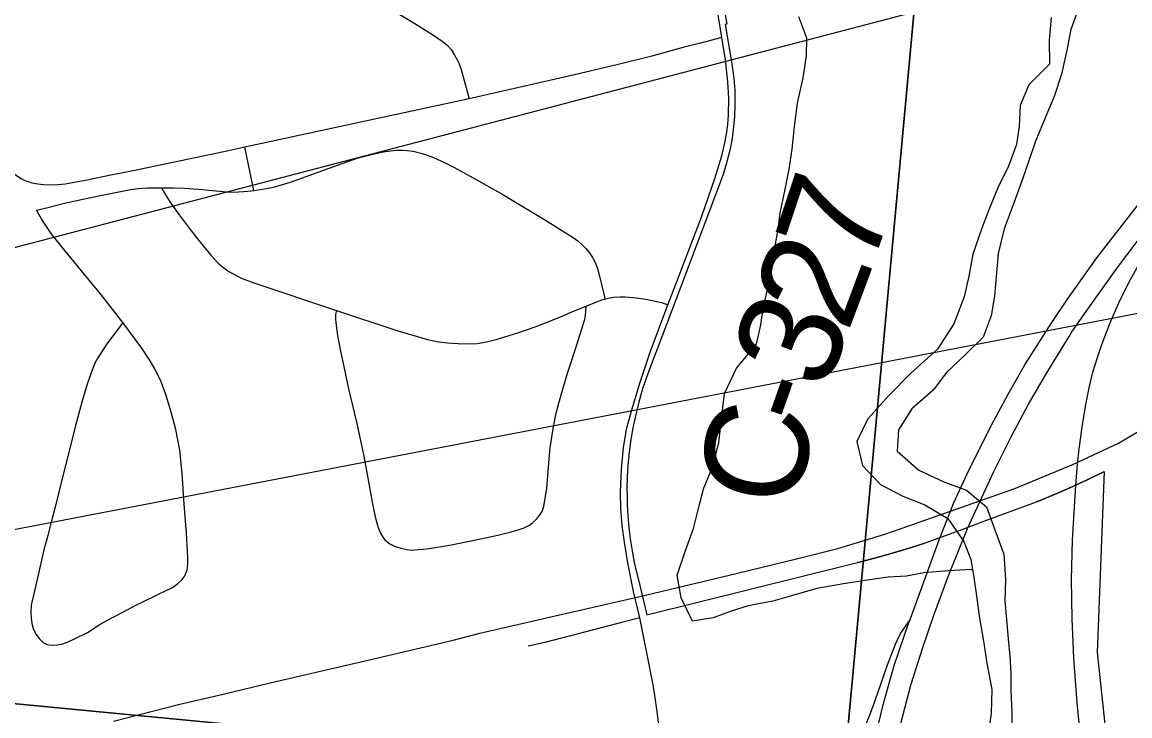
# Model space of a CAD drawing. Extents: x 0 to 34, y 0 to 22.
# Drawn here: x 6.536 to 7.148, y 19.759 to 20.143 of the extents above; entities that cross this region are included whole.
import ezdxf

# ---------------------------------------------------------------- set-up
doc = ezdxf.new("R2010")
doc.units = 0
for name, color, linetype in [('GM_X_Corporation', 7, 'Continuous'), ('GM_X_County_Road', 7, 'Continuous'), ('GM_X_County_Road_Text', 7, 'Continuous'), ('GM_X_Interchange_Ramps', 7, 'Continuous'), ('GM_X_Major_River', 7, 'Continuous'), ('GM_X_Minor_River', 7, 'Continuous'), ('GM_X_Rail_Line', 7, 'Continuous'), ('GM_X_Township_Road', 7, 'Continuous'), ('GM_X_US_Route', 7, 'Continuous'), ('SH_Text', 7, 'Continuous')]:
    doc.layers.add(name, color=color, linetype=linetype)

msp = doc.modelspace()

# ---------------------------------------------------------------- linework, layer by layer
at = {"layer": 'GM_X_Corporation'}
for points in [[(6.08229, 20.82057), (7.08216, 20.72429), (6.98964, 19.72208), (5.99165, 19.81795)], [(7.08216, 20.72429), (8.08658, 20.62681), (8.00052, 19.62676), (6.98964, 19.72208)], [(5.99165, 19.81795), (6.98964, 19.72208), (6.90013, 18.71944), (5.88574, 18.80005)]]:
    msp.add_lwpolyline(points, close=True, dxfattribs=at)
msp.add_lwpolyline([(6.91196, 20.22224), (6.9256, 20.14155), (6.92468, 20.14129), (6.92834, 20.11965), (6.92945, 20.11142), (6.92995, 20.10487), (6.93009, 20.10026), (6.93008, 20.09673), (6.92982, 20.09036), (6.92935, 20.08505), (6.92847, 20.07847), (6.92716, 20.07166), (6.92528, 20.0642), (6.92369, 20.05905), (6.92194, 20.05413), (6.90252, 20.00286), (6.88705, 19.96201), (6.8845, 19.95529), (6.88208, 19.94885), (6.87907, 19.93999), (6.87697, 19.93272), (6.87474, 19.92353), (6.87374, 19.91856), (6.87245, 19.91093), (6.87149, 19.90336), (6.87096, 19.89754), (6.8706, 19.89152), (6.87043, 19.88478), (6.87044, 19.88052), (6.87055, 19.87609), (6.87088, 19.86989), (6.87143, 19.86353), (6.87221, 19.85712), (6.87342, 19.84947), (6.87465, 19.8432), (6.87673, 19.83456), (6.88139, 19.81517), (6.99554, 19.84352), (6.99805, 19.84415), (6.99823, 19.84419), (6.9984, 19.84424), (6.99858, 19.84428), (6.99876, 19.84433), (6.99893, 19.84437), (6.99911, 19.84442), (6.99928, 19.84446), (6.99946, 19.84451), (6.99963, 19.84455), (6.99981, 19.8446), (6.99999, 19.84464), (7.00016, 19.84469), (7.00034, 19.84473), (7.00051, 19.84478), (7.00069, 19.84482), (7.00086, 19.84487), (7.00104, 19.84492), (7.00121, 19.84496), (7.00139, 19.84501), (7.00157, 19.84505), (7.00174, 19.8451), (7.00192, 19.84514), (7.00209, 19.84519), (7.00227, 19.84524), (7.00244, 19.84528), (7.00262, 19.84533), (7.00279, 19.84537), (7.00297, 19.84542), (7.00314, 19.84547), (7.00332, 19.84551), (7.00349, 19.84556), (7.00367, 19.84561), (7.00384, 19.84565), (7.00402, 19.8457), (7.0042, 19.84575), (7.00437, 19.84579), (7.00455, 19.84584), (7.00472, 19.84589), (7.0049, 19.84593), (7.00507, 19.84598), (7.00525, 19.84603), (7.00542, 19.84607), (7.0056, 19.84612), (7.00577, 19.84617), (7.00595, 19.84621), (7.00612, 19.84626), (7.0063, 19.84631), (7.00647, 19.84636), (7.00665, 19.8464), (7.00682, 19.84645), (7.007, 19.8465), (7.00717, 19.84655), (7.00735, 19.84659), (7.00752, 19.84664), (7.0077, 19.84669), (7.00805, 19.84678), (7.00822, 19.84683), (7.0084, 19.84688), (7.00857, 19.84693), (7.00875, 19.84697), (7.00892, 19.84702), (7.0091, 19.84707), (7.00927, 19.84712), (7.00945, 19.84717), (7.00962, 19.84722), (7.0098, 19.84726), (7.00997, 19.84731), (7.01015, 19.84736), (7.01032, 19.84741), (7.0105, 19.84746), (7.01067, 19.84751), (7.01085, 19.84755), (7.01102, 19.8476), (7.01119, 19.84765), (7.01137, 19.8477), (7.01154, 19.84775), (7.01172, 19.8478), (7.01189, 19.84785), (7.01207, 19.84789), (7.01224, 19.84794), (7.01259, 19.84804), (7.01277, 19.84809), (7.01294, 19.84814), (7.01312, 19.84819), (7.01329, 19.84824), (7.01346, 19.84829), (7.01364, 19.84834), (7.01381, 19.84839), (7.01399, 19.84844), (7.01416, 19.84848), (7.01434, 19.84853), (7.01451, 19.84858), (7.01469, 19.84863), (7.01486, 19.84868), (7.01503, 19.84873), (7.01521, 19.84878), (7.01538, 19.84883), (7.01556, 19.84888), (7.01573, 19.84893), (7.01591, 19.84898), (7.01608, 19.84903), (7.01626, 19.84908), (7.01643, 19.84913), (7.0166, 19.84918), (7.01678, 19.84923), (7.01695, 19.84928), (7.01713, 19.84933), (7.0173, 19.84938), (7.01747, 19.84943), (7.01765, 19.84948), (7.01782, 19.84953), (7.018, 19.84959), (7.01817, 19.84964), (7.01835, 19.84969), (7.01852, 19.84974), (7.01869, 19.84979), (7.01887, 19.84984), (7.01904, 19.84989), (7.01922, 19.84994), (7.01939, 19.84999), (7.01956, 19.85004), (7.01974, 19.85009), (7.01991, 19.85014), (7.02009, 19.8502), (7.02026, 19.85025), (7.02043, 19.8503), (7.02061, 19.85035), (7.02078, 19.8504), (7.02096, 19.85045), (7.02113, 19.8505), (7.0213, 19.85056), (7.02148, 19.85061), (7.02165, 19.85066), (7.02182, 19.85071), (7.022, 19.85076), (7.02217, 19.85081), (7.02235, 19.85087), (7.02252, 19.85092), (7.02264, 19.85095), (7.02269, 19.85097), (7.02287, 19.85102), (7.02304, 19.85107), (7.02321, 19.85113), (7.02339, 19.85118), (7.02356, 19.85123), (7.02374, 19.85128), (7.02391, 19.85133), (7.02408, 19.85139), (7.02426, 19.85144), (7.02443, 19.85149), (7.0246, 19.85154), (7.02478, 19.8516), (7.02495, 19.85165), (7.0253, 19.85175), (7.02547, 19.85181), (7.02565, 19.85186), (7.02582, 19.85191), (7.02599, 19.85197), (7.02617, 19.85202), (7.02634, 19.85207), (7.02651, 19.85212), (7.02669, 19.85218), (7.02686, 19.85223), (7.02703, 19.85228), (7.02721, 19.85234), (7.02738, 19.85239), (7.02755, 19.85244), (7.02773, 19.8525), (7.0279, 19.85255), (7.02807, 19.8526), (7.02825, 19.85266), (7.02842, 19.85271), (7.02859, 19.85276), (7.02877, 19.85282), (7.02894, 19.85287), (7.02911, 19.85293), (7.02929, 19.85298), (7.02946, 19.85303), (7.02963, 19.85309), (7.0298, 19.85314), (7.02998, 19.8532), (7.03015, 19.85325), (7.03032, 19.8533), (7.03067, 19.85341), (7.03084, 19.85347), (7.03102, 19.85352), (7.03119, 19.85357), (7.03136, 19.85363), (7.03153, 19.85368), (7.03171, 19.85374), (7.03188, 19.85379), (7.03205, 19.85385), (7.03223, 19.8539), (7.0324, 19.85396), (7.03257, 19.85401), (7.03275, 19.85407), (7.03292, 19.85412), (7.03309, 19.85418), (7.03326, 19.85423), (7.03344, 19.85429), (7.03361, 19.85434), (7.03378, 19.8544), (7.03395, 19.85445), (7.03413, 19.85451), (7.0343, 19.85456), (7.03447, 19.85462), (7.03465, 19.85467), (7.03482, 19.85473), (7.05649, 19.86275), (7.06908, 19.86741), (7.07154, 19.86832), (7.09675, 19.87765), (7.09692, 19.87772), (7.0971, 19.87778), (7.09727, 19.87785), (7.09744, 19.87792), (7.09761, 19.87799), (7.09778, 19.87806), (7.09795, 19.87813), (7.09813, 19.8782), (7.0983, 19.87827), (7.09847, 19.87834), (7.09864, 19.87841), (7.09881, 19.87848), (7.09898, 19.87855), (7.09915, 19.87862), (7.09932, 19.87869), (7.0995, 19.87875), (7.09967, 19.87882), (7.09984, 19.87889), (7.10001, 19.87896), (7.10018, 19.87903), (7.10035, 19.8791), (7.10052, 19.87917), (7.10069, 19.87925), (7.10086, 19.87932), (7.10104, 19.87939), (7.10121, 19.87946), (7.10138, 19.87953), (7.10155, 19.8796), (7.10172, 19.87967), (7.10189, 19.87974), (7.10206, 19.87981), (7.10223, 19.87988), (7.1024, 19.87995), (7.10257, 19.88002), (7.10274, 19.88009), (7.10292, 19.88016), (7.10309, 19.88023), (7.10326, 19.8803), (7.10343, 19.88038), (7.1036, 19.88045), (7.10377, 19.88052), (7.10394, 19.88059), (7.10411, 19.88066), (7.10428, 19.88073), (7.10445, 19.8808), (7.10462, 19.88088), (7.10479, 19.88095), (7.10496, 19.88102), (7.10513, 19.88109), (7.1053, 19.88116), (7.10547, 19.88123), (7.10564, 19.88131), (7.10581, 19.88138), (7.10598, 19.88145), (7.10615, 19.88152), (7.10633, 19.8816), (7.1065, 19.88167), (7.10667, 19.88174), (7.10684, 19.88181), (7.10701, 19.88188), (7.10718, 19.88196), (7.10735, 19.88203), (7.10752, 19.8821), (7.10786, 19.88225), (7.10803, 19.88232), (7.1082, 19.88239), (7.10837, 19.88247), (7.10854, 19.88254), (7.10871, 19.88261), (7.10888, 19.88269), (7.10905, 19.88276), (7.10921, 19.88283), (7.10933, 19.88288), (7.10938, 19.88291), (7.10955, 19.88298), (7.10972, 19.88305), (7.10989, 19.88313), (7.11006, 19.8832), (7.11023, 19.88327), (7.1104, 19.88335), (7.11057, 19.88342), (7.11074, 19.88349), (7.11091, 19.88357), (7.11108, 19.88364), (7.11125, 19.88372), (7.11142, 19.88379), (7.11159, 19.88386), (7.11176, 19.88394), (7.11193, 19.88401), (7.1121, 19.88409), (7.11227, 19.88416), (7.11244, 19.88423), (7.11261, 19.88431), (7.11277, 19.88438), (7.11294, 19.88446), (7.11311, 19.88453), (7.11328, 19.88461), (7.11345, 19.88468), (7.11379, 19.88483), (7.11396, 19.88491), (7.11413, 19.88498), (7.1143, 19.88506), (7.11447, 19.88513), (7.11463, 19.88521), (7.1148, 19.88528), (7.11497, 19.88536), (7.11514, 19.88543), (7.11531, 19.88551), (7.11548, 19.88558), (7.11565, 19.88566), (7.11582, 19.88574), (7.11598, 19.88581), (7.11615, 19.88589), (7.11632, 19.88596), (7.11649, 19.88604), (7.11666, 19.88611), (7.11683, 19.88619), (7.117, 19.88627), (7.11716, 19.88634), (7.11733, 19.88642), (7.1175, 19.88649), (7.11767, 19.88657), (7.11784, 19.88665), (7.11801, 19.88672), (7.11818, 19.8868), (7.11834, 19.88688), (7.11851, 19.88695), (7.11868, 19.88703), (7.11885, 19.88711), (7.11902, 19.88718), (7.11919, 19.88726), (7.11935, 19.88734), (7.11952, 19.88741), (7.11969, 19.88749), (7.11986, 19.88757), (7.12003, 19.88764), (7.12019, 19.88772), (7.12036, 19.8878), (7.12053, 19.88788), (7.1207, 19.88795), (7.12087, 19.88803), (7.12103, 19.88811), (7.1212, 19.88819), (7.12137, 19.88826), (7.12154, 19.88834), (7.1217, 19.88842), (7.12187, 19.8885), (7.12204, 19.88857), (7.12221, 19.88865), (7.12238, 19.88873), (7.12254, 19.88881), (7.12271, 19.88889), (7.12288, 19.88896), (7.12321, 19.88912), (7.12338, 19.8892), (7.12355, 19.88928), (7.12372, 19.88936), (7.12388, 19.88943), (7.12405, 19.88951), (7.12422, 19.88959), (7.12439, 19.88967), (7.12455, 19.88975), (7.12472, 19.88983), (7.12489, 19.88991), (7.12505, 19.88999), (7.12522, 19.89006), (7.12539, 19.89014), (7.12556, 19.89022), (7.12572, 19.8903), (7.12589, 19.89038), (7.12606, 19.89046), (7.12622, 19.89054), (7.12639, 19.89062), (7.12656, 19.8907), (7.12673, 19.89078), (7.12689, 19.89086), (7.12723, 19.89102), (7.12756, 19.89118), (7.12773, 19.89126), (7.12789, 19.89134), (7.12806, 19.89142), (7.12823, 19.8915), (7.12839, 19.89158), (7.12856, 19.89166), (7.12873, 19.89174), (7.12889, 19.89182), (7.12906, 19.8919), (7.12939, 19.89206), (7.12973, 19.89222), (7.12989, 19.8923), (7.13006, 19.89238), (7.13022, 19.89246), (7.13056, 19.89262), (7.13072, 19.8927), (7.13089, 19.89279), (7.13106, 19.89287), (7.13122, 19.89295), (7.13139, 19.89303), (7.13155, 19.89311), (7.13172, 19.89319), (7.13189, 19.89327), (7.13205, 19.89335), (7.13222, 19.89344), (7.13238, 19.89352), (7.13255, 19.8936), (7.13272, 19.89368), (7.13288, 19.89376), (7.13305, 19.89384), (7.13321, 19.89393), (7.13338, 19.89401), (7.13371, 19.89417), (7.13388, 19.89425), (7.13404, 19.89434), (7.13019, 19.79436), (7.13889, 19.71322)], dxfattribs=at)
at = {"layer": 'GM_X_County_Road'}
for points in [[(6.65938, 20.07359), (6.64761, 20.07106), (6.59665, 20.06038), (6.5843, 20.05789), (6.57218, 20.05535), (6.56002, 20.05318), (6.55395, 20.0526), (6.54786, 20.05275), (6.54484, 20.05311), (6.54187, 20.05369), (6.53968, 20.05436), (6.53901, 20.05456), (6.53631, 20.05574), (6.53375, 20.05731), (6.52892, 20.06106), (6.52444, 20.06525), (6.51818, 20.07205), (6.50984, 20.08257), (6.48783, 20.11177), (6.47055, 20.13386), (6.45378, 20.15606), (6.43257, 20.18286), (6.42813, 20.1884)], [(6.92281, 20.13407), (6.92127, 20.14329), (6.91844, 20.16065)], [(6.92281, 20.13407), (6.91104, 20.13105), (6.90203, 20.12875), (6.88411, 20.1239), (6.86561, 20.11923), (6.84145, 20.11348), (6.78327, 20.10031)], [(6.89304, 19.9864), (6.89645, 19.99548), (6.91186, 20.03549), (6.91897, 20.05623), (6.92274, 20.0687), (6.92449, 20.07599), (6.92534, 20.08083), (6.92608, 20.08602), (6.92653, 20.0915), (6.92668, 20.10039), (6.92608, 20.10958), (6.92487, 20.12175), (6.92281, 20.13407)], [(6.78327, 20.10031), (6.77543, 20.09854), (6.65938, 20.07359)], [(6.87743, 19.81343), (6.87407, 19.82802), (6.87096, 19.84388), (6.86904, 19.85529), (6.86785, 19.86448), (6.86711, 19.87367), (6.86681, 19.883), (6.8674, 19.8956), (6.86844, 19.9076), (6.87037, 19.91842), (6.87318, 19.92849), (6.87763, 19.94376), (6.88326, 19.96036), (6.89304, 19.9864)], [(6.88655, 19.7092), (6.88711, 19.71615), (6.88858, 19.73522), (6.88863, 19.74449), (6.888, 19.75438), (6.88696, 19.76297), (6.88504, 19.77557), (6.88163, 19.7932), (6.87743, 19.81343)]]:
    msp.add_lwpolyline(points, dxfattribs=at)
at = {"layer": 'GM_X_Interchange_Ramps'}
for points in [[(7.12135, 19.74486), (7.11914, 19.76648), (7.11733, 19.79124), (7.11634, 19.81295), (7.11605, 19.83467), (7.11652, 19.85639), (7.11759, 19.875), (7.11836, 19.88669), (7.11937, 19.89855), (7.12023, 19.90668), (7.12192, 19.91905), (7.12385, 19.93138), (7.12574, 19.94053), (7.12783, 19.94925), (7.1303, 19.95731), (7.13272, 19.96448), (7.13713, 19.97615), (7.14209, 19.98758), (7.14763, 19.99876), (7.15376, 20.00962)], [(7.02683, 19.81266), (7.02302, 19.80731), (7.02191, 19.80555), (7.02045, 19.80286), (7.01857, 19.79868), (7.01418, 19.78728), (7.01012, 19.7756), (7.00663, 19.76564), (7.00474, 19.76062), (7.00146, 19.7524)]]:
    msp.add_lwpolyline(points, dxfattribs=at)
at = {"layer": 'GM_X_Major_River'}
for points in [[(7.11929, 20.14872), (7.11563, 20.13855), (7.11346, 20.12719), (7.11049, 20.11396), (7.10639, 20.10151), (7.10197, 20.09098), (7.09592, 20.07629), (7.09265, 20.06649), (7.08898, 20.05593), (7.0837, 20.04161), (7.07883, 20.02843), (7.07547, 20.01482), (7.07339, 19.99131), (7.0716, 19.98033), (7.06715, 19.96865), (7.05704, 19.95863), (7.04694, 19.94898), (7.0395, 19.93928), (7.02786, 19.92891), (7.02037, 19.9173), (7.01971, 19.90554), (7.0316, 19.895), (7.04549, 19.88859), (7.05791, 19.88412), (7.06907, 19.87474), (7.0737, 19.86209), (7.0787, 19.84867), (7.0795, 19.83459), (7.07922, 19.82282), (7.08011, 19.81254), (7.08099, 19.80188), (7.0819, 19.79236), (7.08243, 19.78284), (7.08258, 19.77334), (7.08306, 19.76155), (7.08313, 19.74863)], [(7.10479, 20.14526), (7.10373, 20.13275), (7.10379, 20.11944), (7.09251, 20.10792), (7.08768, 20.09663), (7.08703, 20.08525), (7.08564, 20.07502), (7.08078, 20.06221), (7.0756, 20.05207), (7.07035, 20.03889), (7.0663, 20.02834), (7.06141, 20.01439), (7.05922, 20.00228), (7.05668, 19.99094), (7.051, 19.97587), (7.04194, 19.96202), (7.0272, 19.94869), (7.01514, 19.93643), (7.00344, 19.9234), (6.99745, 19.91101)], [(6.99745, 19.91101), (7.00054, 19.89763), (7.01054, 19.88714), (7.02291, 19.88076), (7.03494, 19.87592), (7.04767, 19.8684), (7.05647, 19.85565), (7.0604, 19.84568), (7.06206, 19.83576), (7.06369, 19.82432), (7.06497, 19.81441), (7.06765, 19.79953), (7.06928, 19.78848), (7.07197, 19.77397), (7.07165, 19.76068), (7.06984, 19.74819)]]:
    msp.add_lwpolyline(points, dxfattribs=at)
at = {"layer": 'GM_X_Minor_River'}
msp.add_lwpolyline([(7.06145, 19.83946), (7.06051, 19.84014), (7.04802, 19.83947), (7.03439, 19.83843), (7.02492, 19.8366), (7.0147, 19.83592), (7.00447, 19.83447), (6.99008, 19.8323), (6.97531, 19.82976), (6.96128, 19.82568), (6.95104, 19.82272), (6.9374, 19.82016), (6.92792, 19.8172), (6.91806, 19.81348), (6.9067, 19.81166), (6.90037, 19.82461), (6.89819, 19.83715), (6.90284, 19.85078), (6.90709, 19.86289), (6.91022, 19.87539), (6.91294, 19.88524), (6.91757, 19.89621), (6.92108, 19.91023), (6.9231, 19.92653), (6.92432, 19.93753), (6.93086, 19.95152), (6.94193, 19.96473), (6.94429, 19.97534), (6.94588, 19.98557), (6.94862, 19.99694), (6.95179, 20.01627), (6.95377, 20.02689), (6.95498, 20.03713), (6.95773, 20.05039), (6.96009, 20.06138), (6.96169, 20.07238), (6.96292, 20.0849), (6.96454, 20.09779), (6.96767, 20.11181), (6.96966, 20.12395), (6.96974, 20.13382), (6.96529, 20.14562)], dxfattribs=at)
at = {"layer": 'GM_X_Rail_Line'}
msp.add_lwpolyline([(6.58675, 19.75632), (6.62343, 19.76579), (6.64734, 19.77123), (6.67399, 19.7777), (6.72029, 19.78841), (6.77439, 19.80124), (6.78908, 19.80494), (6.83244, 19.81497), (6.87756, 19.82533), (6.92549, 19.83678), (6.96407, 19.84606), (6.98691, 19.85189), (7.01281, 19.85964), (7.02556, 19.86409), (7.08464, 19.885), (7.11703, 19.89834), (7.14197, 19.91), (7.16187, 19.92172)], dxfattribs=at)
at = {"layer": 'GM_X_Township_Road'}
msp.add_line((6.6643, 20.04968), (6.65938, 20.07359), dxfattribs=at)
for points in [[(6.73808, 20.15121), (6.7431, 20.14805), (6.75321, 20.14195), (6.7635, 20.13546), (6.76836, 20.13213), (6.77094, 20.13003), (6.77322, 20.12755), (6.77503, 20.12479), (6.77647, 20.12222), (6.7777, 20.11954), (6.77885, 20.1165), (6.78218, 20.1043), (6.78327, 20.10031)], [(6.6643, 20.04968), (6.66904, 20.0503), (6.6751, 20.05149), (6.6845, 20.05421), (6.69313, 20.05736), (6.71306, 20.06461), (6.72184, 20.0676), (6.72932, 20.06946), (6.73563, 20.07094), (6.73984, 20.07157), (6.74304, 20.07188), (6.74612, 20.07191), (6.74922, 20.07172), (6.75231, 20.07128), (6.75808, 20.06989), (6.76348, 20.06785), (6.76961, 20.06515), (6.77476, 20.06252), (6.78551, 20.05664), (6.8019, 20.04737), (6.808, 20.04369), (6.81536, 20.03938), (6.82547, 20.03327), (6.84065, 20.02365), (6.84318, 20.02183), (6.84556, 20.01983), (6.84775, 20.01763), (6.84971, 20.01523), (6.85138, 20.01265), (6.8528, 20.00992), (6.85387, 20.00708), (6.85503, 20.00308), (6.85776, 19.99162), (6.85824, 19.98962)], [(6.54423, 20.0387), (6.54901, 20.0399), (6.5611, 20.04295), (6.58046, 20.04695), (6.59066, 20.04906), (6.59614, 20.05011), (6.60056, 20.05073), (6.60529, 20.05105), (6.61329, 20.05116)], [(6.61329, 20.05116), (6.61991, 20.05105), (6.62601, 20.05084), (6.63349, 20.05028), (6.64347, 20.04937), (6.64915, 20.04895), (6.65294, 20.04874), (6.65862, 20.04906), (6.66291, 20.0495), (6.6643, 20.04968)], [(6.61329, 20.05116), (6.61423, 20.04947), (6.61633, 20.04569), (6.61876, 20.042), (6.62292, 20.0362), (6.62855, 20.02876), (6.63238, 20.02388), (6.63619, 20.01902), (6.64053, 20.01381), (6.64452, 20.0095), (6.64705, 20.00718), (6.65052, 20.00477), (6.65442, 20.00256), (6.65778, 20.00098), (6.6642, 19.99856), (6.70987, 19.98335)], [(6.59197, 19.97662), (6.57955, 19.99251), (6.57077, 20.00314), (6.55983, 20.01639), (6.55228, 20.02595), (6.54719, 20.03365), (6.54423, 20.0387)], [(6.70987, 19.98335), (6.7432, 19.97226), (6.76024, 19.96721), (6.76634, 19.96595), (6.77129, 19.96542), (6.77718, 19.965), (6.78275, 19.9649), (6.7877, 19.96511), (6.79285, 19.96595), (6.79811, 19.96721), (6.81021, 19.971), (6.81968, 19.97436), (6.82639, 19.97693), (6.83422, 19.98008), (6.83988, 19.9825), (6.84792, 19.98572), (6.85324, 19.98783), (6.85713, 19.9893), (6.85824, 19.98962)], [(6.85824, 19.98962), (6.86008, 19.99014), (6.86323, 19.99077), (6.86638, 19.99088), (6.86943, 19.99088), (6.87564, 19.99025), (6.88091, 19.98951), (6.88532, 19.98857), (6.88943, 19.98767), (6.89304, 19.9864)], [(6.70987, 19.98335), (6.70943, 19.9811), (6.70933, 19.97878), (6.70954, 19.97647), (6.71048, 19.96953), (6.71217, 19.96079), (6.71469, 19.9488), (6.71658, 19.93996), (6.72121, 19.92082), (6.72511, 19.90283), (6.72784, 19.88779), (6.72963, 19.87748), (6.73089, 19.87116), (6.73194, 19.86706), (6.7331, 19.86286), (6.73416, 19.86023), (6.73545, 19.85815), (6.73668, 19.85654), (6.73931, 19.85433), (6.74194, 19.85307), (6.74541, 19.85191), (6.74878, 19.85128), (6.75162, 19.85097), (6.755, 19.85118), (6.75806, 19.85137), (6.76112, 19.85174), (6.77234, 19.8537), (6.78242, 19.8557), (6.79906, 19.85917), (6.80579, 19.86086), (6.81032, 19.86212), (6.81358, 19.86327), (6.81663, 19.86475), (6.81841, 19.86612), (6.8202, 19.8678), (6.8221, 19.87011), (6.82347, 19.87232), (6.82452, 19.87496), (6.82494, 19.87748), (6.82607, 19.88503), (6.8275, 19.90133), (6.82806, 19.90747), (6.82946, 19.91682), (6.83115, 19.92576), (6.83272, 19.93208), (6.83472, 19.93923), (6.83778, 19.94931), (6.84272, 19.96426), (6.84713, 19.97844), (6.84745, 19.98078), (6.84766, 19.98299), (6.84792, 19.98572)], [(6.59197, 19.97662), (6.58898, 19.9726), (6.5831, 19.96494), (6.58008, 19.96031), (6.57803, 19.95711), (6.57669, 19.95453), (6.57518, 19.95087), (6.5722, 19.94255), (6.56962, 19.93402), (6.56576, 19.91969), (6.56254, 19.90697), (6.55787, 19.8883), (6.55491, 19.87604), (6.55314, 19.86987), (6.55251, 19.86711), (6.55046, 19.85905), (6.54815, 19.85037), (6.54547, 19.8387), (6.54306, 19.8284), (6.54133, 19.82047), (6.54108, 19.8164), (6.5412, 19.81349), (6.54169, 19.8104), (6.54244, 19.80768), (6.5438, 19.80453), (6.54578, 19.80193), (6.54786, 19.79991)], [(6.54786, 19.79991), (6.5501, 19.79878), (6.5525, 19.79848), (6.55572, 19.79855), (6.55876, 19.79921), (6.56166, 19.80026), (6.56475, 19.80168), (6.57235, 19.80545), (6.5788, 19.80956), (6.58308, 19.81209), (6.59118, 19.81633), (6.59949, 19.82062), (6.60258, 19.82213), (6.61167, 19.82651), (6.6193, 19.83033), (6.62225, 19.83244), (6.62465, 19.8346), (6.62621, 19.83667), (6.62737, 19.84005), (6.62779, 19.843), (6.62784, 19.84707), (6.62703, 19.86032), (6.62578, 19.87637), (6.62466, 19.89335), (6.62332, 19.90621), (6.62117, 19.91761), (6.619, 19.92578), (6.61577, 19.93641), (6.613, 19.94396), (6.6096, 19.95105), (6.60668, 19.95614), (6.60236, 19.96246), (6.59197, 19.97662)], [(6.87743, 19.81343), (6.86956, 19.81146), (6.82504, 19.79987), (6.81584, 19.79779)]]:
    msp.add_lwpolyline(points, dxfattribs=at)
at = {"layer": 'GM_X_US_Route'}
for points in [[(7.1056, 19.97732), (7.11382, 19.98962), (7.12998, 20.01236), (7.15261, 20.04154), (7.1676, 20.06043), (7.20085, 20.10162), (7.23222, 20.14042), (7.25779, 20.17204), (7.27933, 20.19861), (7.30704, 20.23275), (7.34987, 20.28553), (7.37884, 20.32145)], [(7.11466, 19.96903), (7.11618, 19.97153), (7.12861, 19.98909), (7.14143, 20.00705), (7.15682, 20.02756), (7.187, 20.06524), (7.21991, 20.10602), (7.22409, 20.11121), (7.24974, 20.14278), (7.28309, 20.18401), (7.32195, 20.23195), (7.37648, 20.29931), (7.39024, 20.31626)], [(7.02683, 19.81266), (7.04282, 19.85657), (7.05084, 19.87674), (7.05832, 19.89297), (7.07075, 19.91796), (7.08096, 19.93711), (7.09026, 19.9532), (7.10176, 19.97158), (7.1056, 19.97732)], [(7.05857, 19.86287), (7.07307, 19.8944), (7.08282, 19.91389), (7.09231, 19.93148), (7.10296, 19.94983), (7.11466, 19.96903)], [(7.00019, 19.58852), (7.00021, 19.5896), (7.00046, 19.60434), (7.00054, 19.60602), (7.00114, 19.61886), (7.00161, 19.62916), (7.00281, 19.6434), (7.00507, 19.66587), (7.00796, 19.68782), (7.0112, 19.70585), (7.01536, 19.72791), (7.02171, 19.75519), (7.02726, 19.77633), (7.03396, 19.79713), (7.03997, 19.81492), (7.04783, 19.83641), (7.05857, 19.86287)], [(7.00691, 19.74505), (7.01219, 19.76619), (7.01812, 19.78717), (7.02623, 19.811), (7.02683, 19.81266)]]:
    msp.add_lwpolyline(points, dxfattribs=at)
at = {"layer": 'SH_Text'}
msp.add_lwpolyline([(9.4782, 20.78964), (4.28936, 19.4307), (9.4782, 20.42968)], close=True, dxfattribs=at)

# ---------------------------------------------------------------- texts
at = {"layer": 'GM_X_County_Road_Text'}
for s, rotation, p in [('7', 71.60664, (7.00528, 20.00515)), ('2', 69.48299, (6.99234, 19.97047)), ('3', 69.27093, (6.97997, 19.93778)), ('-', 70.52595, (6.97237, 19.91628)), ('C', 80.61781, (6.96548, 19.87314))]:
    msp.add_text(s, height=0.05682, rotation=rotation, dxfattribs=at).set_placement(p)

doc.saveas('drawing.dxf')
